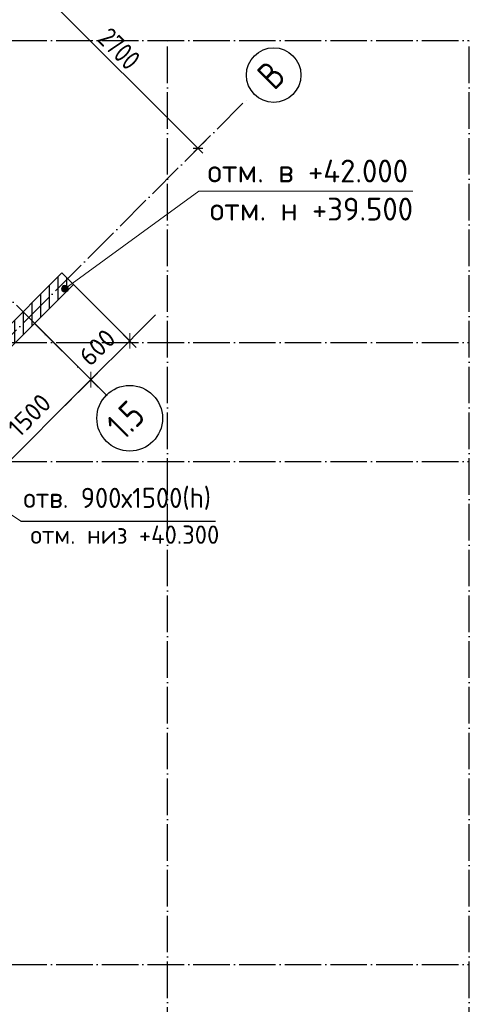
# Model space of a CAD drawing. Header units: millimetres. Extents: x -49773 to 2322955, y -3321 to 58485.
# Tile 536 of 580: x 2120320 to 2125238, y 15304 to 26068. Entities that reach past the tile are written whole.
import ezdxf

# ---------------------------------------------------------------- set-up
doc = ezdxf.new("R2010")
doc.units = ezdxf.units.MM
doc.header["$PDMODE"] = 65
doc.linetypes.add('______11', pattern=[500, 400, -50, 0, -50])
doc.linetypes.add('______5', pattern=[1100, 800, -100, 100, -100])
for name, color, linetype, lineweight in [('Standard', 7, 'Continuous', 25), ('Высотная отметка (окна)', 7, 'Continuous', 13), ('Высотная отметки_ общее', 7, 'Continuous', 13), ('Размерная линия_ общее', 7, 'Continuous', 13), ('СПДС_РАЗМЕРЫ', 152, 'Continuous', 25), ('Стена_ общее', 7, 'Continuous', 35), ('тонкая', 7, 'Continuous', 25)]:
    doc.layers.add(name, color=color, linetype=linetype, lineweight=lineweight)
doc.layers.add('Осевая линия_ общее', color=7, linetype='______5', lineweight=13, true_color=0xa0a0a0)
doc.styles.add('GOST 2.304-81', font='txt')
doc.styles.add('ISOCPEUR', font='txt')
doc.dimstyles.new('__________2', dxfattribs={"dimtxt": 250, "dimasz": 200, "dimexe": 0, "dimexo": 0, "dimgap": 100, "dimtad": 1, "dimdec": 0, "dimrnd": 1, "dimzin": 12, "dimdsep": 46, "dimtxsty": 'ISOCPEUR', "dimblk": 'ALL_ML_STRICH', "dimblk1": 'ALL_ML_STRICH', "dimblk2": 'ALL_ML_STRICH', "dimsah": 1, "dimcen": 0, "dimclrd": 7, "dimclre": 7, "dimclrt": 7, "dimadec": 0, "dimazin": 0, "dimtfac": 1, "dimtdec": 0, "dimtmove": 1, "dimatfit": 3, "dimfxl": 0, "dimtzin": 0, "dimlwd": 0, "dimlwe": 13, "dimarcsym": 0})

# ---------------------------------------------------------------- blocks, each defined once
blk = doc.blocks.new('ALL_ML_STRICH')
at = {"color": 0, "linetype": 'ByBlock', "lineweight": -2}
for p, q in [((-1, 0), (0.5, 0)), ((-0.3, -0.3), (0.3, 0.3)), ((0, -0.5), (0, 0.5))]:
    blk.add_line(p, q, dxfattribs=at)
blk = doc.blocks.new('*D386')
at = {"layer": 'Defpoints', "color": 0}
for p in [(2120907, 23173), (2120483, 22748), (2121099, 22133)]:
    blk.add_point(p, dxfattribs=at)
at = {"layer": 'СПДС_РАЗМЕРЫ', "color": 7, "lineweight": 13}
for p, q in [((2120907, 23173), (2121523, 22557)), ((2120483, 22748), (2121099, 22133))]:
    blk.add_line(p, q, dxfattribs=at)
at = {"layer": 'СПДС_РАЗМЕРЫ', "color": 7, "lineweight": 0}
for p, q in [((2121664, 22698), (2121806, 22840)), ((2121523, 22557), (2121099, 22133)), ((2120957, 21991), (2120816, 21850))]:
    blk.add_line(p, q, dxfattribs=at)
at = {"layer": 'СПДС_РАЗМЕРЫ', "color": 7, "lineweight": 0, "xscale": 200, "yscale": 200, "zscale": 200}
for p, rotation in [((2121523, 22557), 225.0000000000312), ((2121099, 22133), 45.00000000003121)]:
    blk.add_blockref('ALL_ML_STRICH', p, dxfattribs=dict(at, rotation=rotation))
at = {"layer": 'СПДС_РАЗМЕРЫ', "color": 7, "insert": (2121169, 22486), "char_height": 200, "attachment_point": 5, "rotation": 45, "style": 'ISOCPEUR'}
blk.add_mtext('600', dxfattribs=at)
blk = doc.blocks.new('*D389')
at = {"layer": 'Defpoints', "color": 0}
for p in [(2120419, 22812), (2119422, 21688), (2120038, 21072)]:
    blk.add_point(p, dxfattribs=at)
at = {"layer": 'СПДС_РАЗМЕРЫ', "color": 7, "lineweight": 13}
for p, q in [((2120419, 22812), (2121098, 22133)), ((2119422, 21688), (2120038, 21072))]:
    blk.add_line(p, q, dxfattribs=at)
at = {"layer": 'СПДС_РАЗМЕРЫ', "color": 7, "lineweight": 0}
blk.add_line((2120957, 21991), (2120179, 21214), dxfattribs=at)
at = {"layer": 'СПДС_РАЗМЕРЫ', "color": 7, "lineweight": 0, "xscale": 200, "yscale": 200, "zscale": 200}
for p, rotation in [((2121098, 22133), 45.00000000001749), ((2120038, 21072), 225.0000000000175)]:
    blk.add_blockref('ALL_ML_STRICH', p, dxfattribs=dict(at, rotation=rotation))
at = {"layer": 'СПДС_РАЗМЕРЫ', "color": 7, "insert": (2120427, 21744), "char_height": 200, "attachment_point": 5, "rotation": 45, "style": 'ISOCPEUR'}
blk.add_mtext('1500', dxfattribs=at)

msp = doc.modelspace()

# ---------------------------------------------------------------- hatches: boundary and pattern name
at = {"layer": 'Высотная отметка (окна)', "linetype": 'Continuous', "lineweight": 13, "transparency": 33554687}
for points in [[(2120847.4, 23146.3), (2120782.9, 23146.3), (2120777.7, 23127.6)], [(2120847.4, 23146.3), (2120777.7, 23127.6), (2120852.7, 23127.6)], [(2120833.9, 23159.8), (2120796.4, 23159.8), (2120782.9, 23146.3)], [(2120833.9, 23159.8), (2120782.9, 23146.3), (2120847.4, 23146.3)], [(2120796.4, 23159.8), (2120833.9, 23159.8), (2120815.2, 23165.1)], [(2120852.7, 23127.6), (2120777.7, 23127.6), (2120782.9, 23108.8)], [(2120852.7, 23127.6), (2120782.9, 23108.8), (2120847.4, 23108.8)], [(2120847.4, 23108.8), (2120782.9, 23108.8), (2120796.4, 23095.3)], [(2120847.4, 23108.8), (2120796.4, 23095.3), (2120833.9, 23095.3)], [(2120833.9, 23095.3), (2120796.4, 23095.3), (2120815.2, 23090.1)]]:
    msp.add_hatch(color=7, dxfattribs=at).paths.add_polyline_path(points)
at = {"layer": 'тонкая'}
h = msp.add_hatch(dxfattribs=at)
h.set_pattern_fill('ANSI31', color=256, scale=30, angle=45)
edge = h.paths.add_edge_path()
edge.add_line((2112810.8, 19021.9), (2112747.2, 19085.5))
edge.add_line((2114088.3, 20426.7), (2112747.2, 19085.5))
edge.add_line((2114088.3, 20299.4), (2114088.3, 20426.7))
edge.add_line((2112810.8, 19021.9), (2114088.3, 20299.4))
edge = h.paths.add_edge_path()
edge.add_line((2114055.3, 20139.1), (2114088.3, 20172.1))
edge.add_line((2112874.5, 18958.3), (2114055.3, 20139.1))
edge.add_line((2112874.5, 18958.3), (2112810.8, 19021.9))
edge.add_line((2112810.8, 19021.9), (2114088.3, 20299.4))
edge.add_line((2114088.3, 20172.1), (2114088.3, 20299.4))
edge = h.paths.add_edge_path()
edge.add_line((2114088.3, 20106.1), (2114088.3, 20172.1))
edge.add_line((2114088.3, 20172.1), (2114088.3, 20299.4))
edge.add_line((2114088.3, 20299.4), (2115028.4, 21239.4))
edge.add_line((2115028.4, 21239.4), (2115155.7, 21239.4))
edge.add_line((2114182.6, 20266.4), (2115155.7, 21239.4))
edge.add_line((2115338.3, 19110.7), (2114182.6, 20266.4))
edge.add_line((2115338.3, 18856.1), (2115338.3, 19110.7))
edge.add_line((2114088.3, 20106.1), (2115338.3, 18856.1))
edge = h.paths.add_edge_path()
edge.add_line((2114088.3, 20299.4), (2114088.3, 20426.7))
edge.add_line((2114901.1, 21239.4), (2114088.3, 20426.7))
edge.add_line((2114901.1, 21239.4), (2115028.4, 21239.4))
edge.add_line((2114088.3, 20299.4), (2115028.4, 21239.4))
edge = h.paths.add_edge_path()
edge.add_line((2114783.6, 17049.1), (2115338.3, 17603.8))
edge.add_line((2114783.6, 17049.1), (2114720, 17112.7))
edge.add_line((2115338.3, 17731), (2114720, 17112.7))
edge.add_line((2115338.3, 17603.8), (2115338.3, 17731))
edge = h.paths.add_edge_path()
edge.add_line((2114720, 17112.7), (2114656.3, 17176.4))
edge.add_line((2115338.3, 17858.4), (2114656.3, 17176.4))
edge.add_line((2115338.3, 17731), (2115338.3, 17858.4))
edge.add_line((2115338.3, 17731), (2114720, 17112.7))
edge = h.paths.add_edge_path()
edge.add_line((2116343, 18684.4), (2116379.5, 18644.9))
edge.add_line((2116131.1, 18396.6), (2116379.5, 18644.9))
edge.add_line((2116052.7, 18445.4), (2116131.1, 18396.6))
edge.add_line((2116287.3, 18680), (2116052.7, 18445.4))
edge.add_arc((2116312.4, 18717.4), 45, 236.14342, 312.79063)
edge = h.paths.add_edge_path()
edge.add_line((2115974.1, 18494.2), (2116052.7, 18445.4))
edge.add_line((2118638.3, 21158.4), (2115974.1, 18494.2))
edge.add_line((2118638.3, 21031), (2118638.3, 21158.4))
edge.add_line((2118638.3, 21031), (2116349.8, 18742.5))
edge.add_arc((2116312.4, 18717.4), 45, 33.85658, 236.14342)
edge.add_line((2116287.3, 18680), (2116052.7, 18445.4))
edge = h.paths.add_edge_path()
edge.add_arc((2116312.4, 18717.4), 45, 312.79063, 393.85658)
edge.add_line((2118638.3, 21031), (2116349.8, 18742.5))
edge.add_line((2118638.3, 20903.6), (2118638.3, 21031))
edge.add_line((2116379.5, 18644.9), (2118638.3, 20903.6))
edge.add_line((2116343, 18684.4), (2116379.5, 18644.9))
edge = h.paths.add_edge_path()
edge.add_line((2120273.9, 22539.4), (2119751, 22016.5))
edge.add_line((2119744, 22016.5), (2119751, 22016.5))
edge.add_line((2119683.9, 22076.6), (2119744, 22016.5))
edge.add_line((2120146.8, 22539.4), (2119683.9, 22076.6))
edge.add_line((2120146.8, 22539.4), (2120273.9, 22539.4))
edge = h.paths.add_edge_path()
edge.add_line((2120355.6, 22875.7), (2120019.5, 22539.4))
edge.add_line((2120419.3, 22812), (2120355.6, 22875.7))
edge.add_line((2120419.3, 22812), (2120146.8, 22539.4))
edge.add_line((2120019.5, 22539.4), (2120146.8, 22539.4))
edge = h.paths.add_edge_path()
edge.add_line((2120146.8, 22539.4), (2120273.9, 22539.4))
edge.add_line((2120419.3, 22812), (2120146.8, 22539.4))
edge.add_line((2120482.9, 22748.4), (2120419.3, 22812))
edge.add_line((2120482.9, 22748.4), (2120273.9, 22539.4))
edge = h.paths.add_edge_path()
edge.add_line((2120826.2, 23091.7), (2120482.9, 22748.4))
edge.add_line((2120482.9, 22748.4), (2120419.3, 22812))
edge.add_line((2120843.6, 23236.3), (2120419.3, 22812))
edge.add_line((2120894.5, 23185.3), (2120843.6, 23236.3))
edge.add_line((2120845.5, 23149.6), (2120894.5, 23185.3))
edge.add_arc((2120815.2, 23127.6), 37.5, 36.02034, 287.1013)
edge = h.paths.add_edge_path()
edge.add_arc((2115591.2, 18732.4), 45, 328.11897, 688.11897)
edge.add_line((2115629.4, 18708.6), (2115922.9, 18526.1))
edge.add_line((2115964.5, 18484.6), (2115922.9, 18526.1))
edge.add_line((2115974.1, 18494.2), (2115964.5, 18484.6))
edge.add_line((2115974.1, 18494.2), (2116052.7, 18445.4))
edge.add_line((2116052.7, 18445.4), (2115338.3, 17731))
edge.add_line((2115338.3, 17731), (2115338.3, 17858.4))
edge.add_line((2115837.2, 18357.3), (2115338.3, 17858.4))
edge.add_line((2115338.3, 18856.1), (2115837.2, 18357.3))
edge.add_line((2115338.3, 18856.1), (2115338.3, 19110.7))
edge.add_line((2115922.9, 18526.1), (2115338.3, 19110.7))
edge.add_line((2115629.4, 18708.6), (2115922.9, 18526.1))
edge = h.paths.add_edge_path()
edge.add_line((2116328.4, 22539.4), (2116983.9, 23194.9))
edge.add_line((2116201.1, 22539.4), (2116328.4, 22539.4))
edge.add_line((2116960.7, 23299.1), (2116201.1, 22539.4))
edge.add_line((2116989.1, 23254.3), (2116960.7, 23299.1))
edge.add_arc((2117009.2, 23222.6), 37.5, 122.3812, 227.49109)
edge = h.paths.add_edge_path()
edge.add_line((2115338.3, 21549.4), (2115338.3, 21676.7))
edge.add_line((2116201.1, 22539.4), (2115338.3, 21676.7))
edge.add_line((2116201.1, 22539.4), (2116328.4, 22539.4))
edge.add_line((2115338.3, 21549.4), (2116328.4, 22539.4))
edge = h.paths.add_edge_path()
edge.add_line((2115338.3, 21549.4), (2116328.4, 22539.4))
edge.add_line((2116328.4, 22539.4), (2116455.7, 22539.4))
edge.add_line((2115338.3, 21422.1), (2116455.7, 22539.4))
edge.add_line((2115338.3, 21422.1), (2115338.3, 21549.4))
edge = h.paths.add_edge_path()
edge.add_line((2115028.4, 21239.4), (2115338.3, 21549.4))
edge.add_line((2114901.1, 21239.4), (2115028.4, 21239.4))
edge.add_line((2115338.3, 21676.7), (2114901.1, 21239.4))
edge.add_line((2115338.3, 21549.4), (2115338.3, 21676.7))
edge = h.paths.add_edge_path()
edge.add_line((2115338.3, 21422.1), (2115338.3, 21549.4))
edge.add_line((2115155.7, 21239.4), (2115338.3, 21422.1))
edge.add_line((2115028.4, 21239.4), (2115155.7, 21239.4))
edge.add_line((2115028.4, 21239.4), (2115338.3, 21549.4))
edge = h.paths.add_edge_path()
edge.add_arc((2117009.2, 23222.6), 37.5, 227.49109, 402.50891)
edge.add_line((2117036.9, 23247.9), (2118510.1, 24721.2))
edge.add_line((2118573.8, 24657.5), (2118510.1, 24721.2))
edge.add_line((2116455.7, 22539.4), (2118573.8, 24657.5))
edge.add_line((2116328.4, 22539.4), (2116455.7, 22539.4))
edge.add_line((2116328.4, 22539.4), (2116983.9, 23194.9))
edge = h.paths.add_edge_path()
edge.add_line((2118510.1, 24721.2), (2118638.3, 24849.4))
edge.add_line((2118510.1, 24721.2), (2118446.5, 24784.8))
edge.add_line((2118638.3, 24976.7), (2118446.5, 24784.8))
edge.add_line((2118638.3, 24849.4), (2118638.3, 24976.7))
edge = h.paths.add_edge_path()
edge.add_line((2118573.8, 24657.5), (2118638.3, 24722.1))
edge.add_line((2118573.8, 24657.5), (2118510.1, 24721.2))
edge.add_line((2118510.1, 24721.2), (2118638.3, 24849.4))
edge.add_line((2118638.3, 24722.1), (2118638.3, 24849.4))
edge = h.paths.add_edge_path()
edge.add_line((2118446.5, 24784.8), (2116960.7, 23299.1))
edge.add_line((2118510.1, 24721.2), (2118446.5, 24784.8))
edge.add_line((2117036.9, 23247.9), (2118510.1, 24721.2))
edge.add_arc((2117009.2, 23222.6), 37.5, 42.50891, 122.3812)
edge.add_line((2116989.1, 23254.3), (2116960.7, 23299.1))
edge = h.paths.add_edge_path()
edge.add_line((2112754.3, 18965.3), (2112810.8, 19021.9))
edge.add_line((2112690.6, 19029), (2112754.3, 18965.3))
edge.add_line((2112747.2, 19085.5), (2112690.6, 19029))
edge.add_line((2112810.8, 19021.9), (2112747.2, 19085.5))
edge = h.paths.add_edge_path()
edge.add_line((2112874.5, 18958.3), (2112810.8, 19021.9))
edge.add_line((2112817.9, 18901.7), (2112874.5, 18958.3))
edge.add_line((2112754.3, 18965.3), (2112817.9, 18901.7))
edge.add_line((2112754.3, 18965.3), (2112810.8, 19021.9))
edge = h.paths.add_edge_path()
edge.add_line((2114720, 17112.7), (2114663.5, 17056.1))
edge.add_line((2114599.8, 17119.8), (2114663.5, 17056.1))
edge.add_line((2114656.3, 17176.4), (2114599.8, 17119.8))
edge.add_line((2114720, 17112.7), (2114656.3, 17176.4))
edge = h.paths.add_edge_path()
edge.add_line((2114727, 16992.6), (2114783.6, 17049.1))
edge.add_line((2114663.5, 17056.1), (2114727, 16992.6))
edge.add_line((2114720, 17112.7), (2114663.5, 17056.1))
edge.add_line((2114783.6, 17049.1), (2114720, 17112.7))
edge = h.paths.add_edge_path()
edge.add_line((2118722.2, 21114.9), (2118785.9, 21051.2))
edge.add_line((2118638.3, 20903.6), (2118785.9, 21051.2))
edge.add_line((2118638.3, 20903.6), (2118638.3, 21031))
edge.add_line((2118722.2, 21114.9), (2118638.3, 21031))
edge = h.paths.add_edge_path()
edge.add_line((2118722.2, 21114.9), (2118638.3, 21031))
edge.add_line((2118638.3, 21031), (2118638.3, 21158.4))
edge.add_line((2118658.5, 21178.6), (2118638.3, 21158.4))
edge.add_line((2118658.5, 21178.6), (2118722.2, 21114.9))
edge = h.paths.add_edge_path()
edge.add_line((2119599.1, 22119), (2119662.7, 22055.4))
edge.add_line((2119662.7, 22055.4), (2119358.6, 21751.3))
edge.add_line((2119358.6, 21751.3), (2119295, 21814.9))
edge.add_line((2119599.1, 22119), (2119295, 21814.9))
edge = h.paths.add_edge_path()
edge.add_line((2119662.7, 22055.4), (2119358.6, 21751.3))
edge.add_line((2119662.7, 22055.4), (2119726.3, 21991.8))
edge.add_line((2119726.3, 21991.8), (2119422.2, 21687.8))
edge.add_line((2119422.2, 21687.8), (2119358.6, 21751.3))
edge = h.paths.add_edge_path()
edge.add_line((2120019.5, 22539.4), (2120146.8, 22539.4))
edge.add_line((2120146.8, 22539.4), (2119683.9, 22076.6))
edge.add_line((2119620.3, 22140.2), (2119683.9, 22076.6))
edge.add_line((2120019.5, 22539.4), (2119620.3, 22140.2))
edge = h.paths.add_edge_path()
edge.add_line((2120843.6, 23236.3), (2120419.3, 22812))
edge.add_line((2120419.3, 22812), (2120355.6, 22875.7))
edge.add_line((2120779.9, 23300), (2120355.6, 22875.7))
edge.add_line((2120843.6, 23236.3), (2120779.9, 23300))
edge = h.paths.add_edge_path()
edge.add_line((2115338.3, 17603.8), (2115338.3, 17731))
edge.add_line((2116052.7, 18445.4), (2115338.3, 17731))
edge.add_line((2116052.7, 18445.4), (2116131.1, 18396.6))
edge.add_line((2115338.3, 17603.8), (2116131.1, 18396.6))
edge = h.paths.add_edge_path()
edge.add_line((2118638.3, 24849.4), (2118934.4, 25145.4))
edge.add_line((2118638.3, 24849.4), (2118638.3, 24976.7))
edge.add_line((2118870.7, 25209.1), (2118638.3, 24976.7))
edge.add_line((2118934.4, 25145.4), (2118870.7, 25209.1))
edge = h.paths.add_edge_path()
edge.add_line((2118638.3, 24722.1), (2118998, 25081.8))
edge.add_line((2118638.3, 24722.1), (2118638.3, 24849.4))
edge.add_line((2118638.3, 24849.4), (2118934.4, 25145.4))
edge.add_line((2118998, 25081.8), (2118934.4, 25145.4))

# ---------------------------------------------------------------- linework, layer by layer
msp.add_line((2120331.5, 20587.2), (2122459.9, 20587.2))
at = {"layer": 'Standard', "color": 7, "linetype": 'Continuous', "lineweight": -3, "transparency": 33554687}
for p, q in [((2120360.5, 26571.6), (2122269.7, 24662.4)), ((2122269.7, 24662.4), (2122322.7, 24609.3))]:
    msp.add_line(p, q, dxfattribs=at)
at = {"layer": 'Standard', "color": 251, "linetype": 'Continuous', "lineweight": -3, "true_color": 0x656565, "transparency": 33554687}
for q in [(2122181.3, 24574), (2122358.1, 24750.8)]:
    msp.add_line((2122269.7, 24662.4), q, dxfattribs=at)
at = {"layer": 'Standard', "color": 7, "linetype": 'Continuous', "lineweight": 25, "transparency": 33554687}
msp.add_line((2122216.6, 24662.4), (2122322.7, 24662.4), dxfattribs=at)
at = {"layer": 'Высотная отметка (окна)', "color": 7, "linetype": 'Continuous', "lineweight": 13, "transparency": 33554687}
for p, q in [((2120815.2, 23165.1), (2120815.2, 23165.1)), ((2120777.7, 23127.6), (2120777.7, 23127.6)), ((2120815.2, 23090.1), (2120815.2, 23090.1)), ((2120852.7, 23127.6), (2120852.7, 23127.6)), ((2119076.8, 21419.4), (2120331.5, 20587.2))]:
    msp.add_line(p, q, dxfattribs=at)
msp.add_circle((2120815.2, 23127.6), 37.5, dxfattribs=at)
at = {"layer": 'Высотная отметки_ общее', "color": 7, "linetype": 'Continuous', "lineweight": 13, "transparency": 33554687}
msp.add_lwpolyline([(2120815.2, 23127.6), (2122280.3, 24192.8), (2124621.2, 24192.8)], dxfattribs=at)
at = {"layer": 'Осевая линия_ общее', "color": 253, "linetype": '______11', "lineweight": -3, "true_color": 0xa0a0a0, "transparency": 33554687}
for p, q in [((2121274.9, 21956.4), (2114811.9, 28419.3)), ((2105215.3, 25839.4), (2125238.3, 25839.4)), ((2121938.3, 12372.4), (2121938.3, 25839.4)), ((2125238.3, 12372.4), (2125238.3, 25839.4)), ((2113284.6, 15677.3), (2122802.3, 25194.9)), ((2105215.3, 22539.4), (2125238.3, 22539.4)), ((2105215.3, 21239.4), (2125238.3, 21239.4)), ((2105215.3, 15739.4), (2125238.3, 15739.4))]:
    msp.add_line(p, q, dxfattribs=at)
at = {"layer": 'Осевая линия_ общее', "color": 7, "linetype": 'Continuous', "lineweight": 25, "transparency": 33554687}
for centre, radius in [((2123098, 25463.1), 298.8), ((2121522.9, 21711), 359.3)]:
    msp.add_circle(centre, radius, dxfattribs=at)
at = {"layer": 'Размерная линия_ общее', "color": 253, "linetype": 'Continuous', "lineweight": -3, "true_color": 0xa0a0a0, "transparency": 33554687}
msp.add_line((2121090.6, 22140.6), (2121179, 22052.3), dxfattribs=at)
at = {"layer": 'Стена_ общее', "color": 7, "linetype": 'Continuous', "lineweight": 35, "transparency": 33554687}
for p, q in [((2120779.9, 23300), (2119295, 21814.9)), ((2120907.3, 23172.6), (2120779.9, 23300)), ((2120907.1, 23172.7), (2119422.2, 21687.8))]:
    msp.add_line(p, q, dxfattribs=at)

# ---------------------------------------------------------------- texts
at = {"layer": 'Standard', "color": 7, "linetype": 'Continuous', "lineweight": 25, "transparency": 33554687, "insert": (2121156.9, 25845.8), "char_height": 220, "width": 672.63, "attachment_point": 7, "rotation": 315, "style": 'GOST 2.304-81'}
msp.add_mtext('2700', dxfattribs=at)
at = {"layer": 'Высотная отметка (окна)', "color": 7, "linetype": 'Continuous', "lineweight": 25, "transparency": 33554687, "insert": (2120360.4, 20709.1), "char_height": 220, "width": 2326.361, "attachment_point": 7, "style": 'ISOCPEUR'}
msp.add_mtext('{\\W0.9600;отв. 900х1500(h)}', dxfattribs=at)
at = {"layer": 'Высотная отметка (окна)', "color": 7, "linetype": 'Continuous', "lineweight": 18, "transparency": 33554687, "insert": (2120437.2, 20338.5), "char_height": 200, "width": 2206.796, "attachment_point": 7, "style": 'ISOCPEUR'}
msp.add_mtext('{\\W0.9800;отм. низ +40.300}', dxfattribs=at)
at = {"layer": 'Высотная отметки_ общее', "color": 7, "linetype": 'Continuous', "lineweight": 25, "transparency": 33554687, "char_height": 250, "attachment_point": 7, "style": 'ISOCPEUR'}
for s, insert, width in [('{\\W0.9800;отм. в +42.000}', (2122374.5, 24289.1), 2420.978), ('\\W0.98;отм. н +39.500', (2122399.6, 23872.4), 2395.897)]:
    msp.add_mtext(s, dxfattribs=dict(at, insert=insert, width=width))
at = {"layer": 'Осевая линия_ общее', "color": 7, "linetype": 'Continuous', "lineweight": 25, "transparency": 33554687, "char_height": 300, "attachment_point": 7, "rotation": 45, "style": 'ISOCPEUR'}
for s, insert, width in [('\\W0.80;В', (2123105.4, 25286), 359.824), ('\\W0.79;1.5', (2121456, 21459.7), 568.071)]:
    msp.add_mtext(s, dxfattribs=dict(at, insert=insert, width=width))

# ---------------------------------------------------------------- dimensions: what is measured, and where the dimension line sits
at = {"layer": 'СПДС_РАЗМЕРЫ'}
for base, p1, p2, picture, middle in [((2121098.6, 22132.7), (2120907.3, 23172.6), (2120482.9, 22748.4), '*D386', (2121310.7, 22344.8)), ((2120037.8, 21072.2), (2120419.3, 22812), (2119422.3, 21687.6), '*D389', (2120568.1, 21602.5))]:
    dim = msp.add_linear_dim(base=base, p1=p1, p2=p2, angle=225, dimstyle='__________2', override={"dimtxt": 200}, dxfattribs=at)
    dim.commit()
    dim.dimension.update_dxf_attribs({"geometry": picture, "text_midpoint": middle, "dimtype": 160})

doc.saveas('drawing.dxf')
